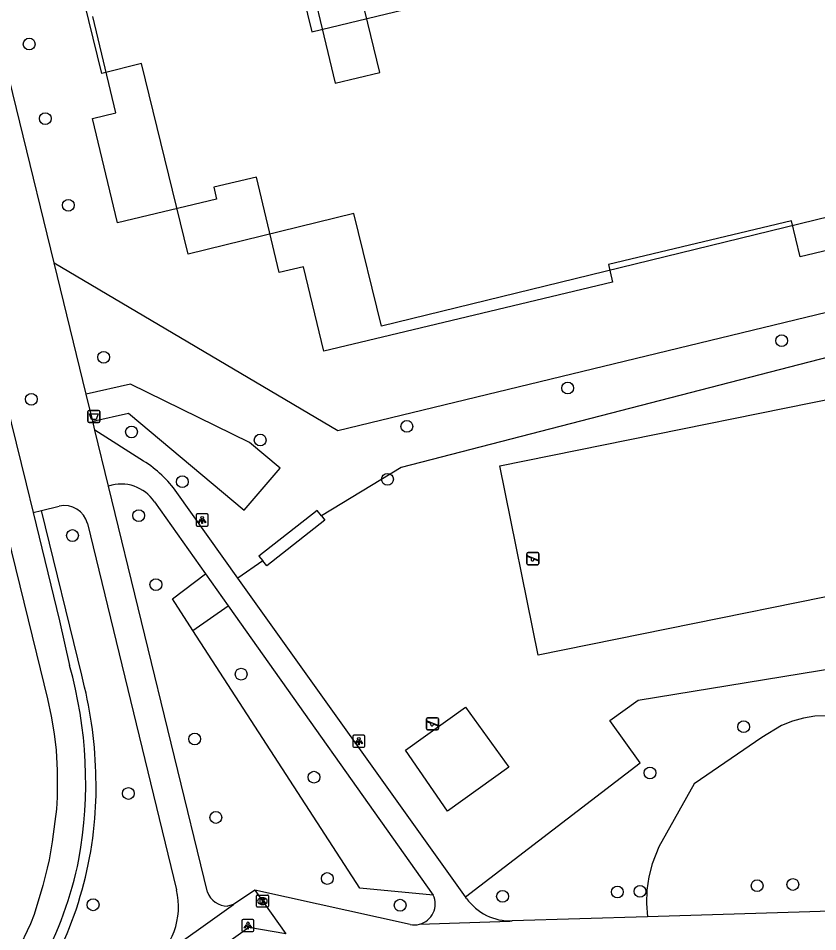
# Model space of a CAD drawing. Extents: x 158461 to 159795, y 387220 to 388672.
# Drawn here: x 159376.1 to 159442.2, y 387891.4 to 387967 of the extents above; entities that cross this region are included whole.
import ezdxf

# ---------------------------------------------------------------- set-up
doc = ezdxf.new("R2010")
doc.units = 0
for name, color, linetype in [('IMGEO_Afvalbak', 7, 'Continuous'), ('IMGEO_Boom', 7, 'Continuous'), ('IMGEO_Groenvoorziening', 7, 'Continuous'), ('IMGEO_Kolk', 7, 'Continuous'), ('IMGEO_Lichtpunt', 7, 'Continuous'), ('IMGEO_Pand', 7, 'Continuous'), ('IMGEO_Pand_vergunning_verleend', 7, 'Continuous'), ('IMGEO_Rijbaan_lokaal_gesloten', 7, 'Continuous'), ('IMGEO_Speelvoorziening', 7, 'Continuous'), ('IMGEO_Voetpad_halfverhard', 7, 'Continuous'), ('IMGEO_Voetpad_open', 7, 'Continuous')]:
    doc.layers.add(name, color=color, linetype=linetype)

msp = doc.modelspace()

# ---------------------------------------------------------------- linework, layer by layer
at = {"layer": 'IMGEO_Afvalbak'}
for p, q in [((159381.811, 387933.646), (159381.811, 387934.446)), ((159381.811, 387934.446), (159381.811, 387933.646)), ((159381.911, 387934.546), (159382.701, 387934.546)), ((159382.701, 387934.546), (159381.911, 387934.546)), ((159382.801, 387934.446), (159382.801, 387933.646)), ((159382.801, 387933.646), (159382.801, 387934.446)), ((159382.701, 387933.546), (159381.911, 387933.546)), ((159381.911, 387933.546), (159382.701, 387933.546))]:
    msp.add_line(p, q, dxfattribs=at)
msp.add_lwpolyline([(159381.954, 387934.26), (159382.658, 387934.26), (159382.509, 387933.79), (159382.103, 387933.79), (159381.954, 387934.26)], dxfattribs=at)
for centre, start, end in [((159381.911, 387934.446), 90, 180), ((159381.911, 387934.446), 90, 180), ((159382.701, 387934.446), 0, 90), ((159382.701, 387934.446), 360, 90), ((159381.911, 387933.646), 180, 270), ((159381.911, 387933.646), 180, 270), ((159382.701, 387933.646), 270, 0), ((159382.701, 387933.646), 270, 0)]:
    msp.add_arc(centre, 0.1, start, end, dxfattribs=at)
at = {"layer": 'IMGEO_Boom'}
for centre in [(159376.955, 387964.881), (159378.284, 387958.712), (159380.197, 387951.533), (159439.252, 387940.319), (159383.12, 387938.948), (159421.539, 387936.395), (159377.132, 387935.469), (159408.22, 387933.221), (159385.429, 387932.764), (159396.08, 387932.091), (159406.619, 387928.841), (159389.631, 387928.638), (159386.024, 387925.832), (159380.539, 387924.181), (159387.445, 387920.118), (159394.503, 387912.703), (159436.108, 387908.348), (159390.658, 387907.335), (159428.35, 387904.526), (159400.531, 387904.171), (159385.168, 387902.825), (159392.408, 387900.839), (159401.634, 387895.778), (159425.654, 387894.665), (159427.52, 387894.719), (159437.219, 387895.182), (159440.177, 387895.289), (159416.145, 387894.304), (159382.246, 387893.607), (159407.664, 387893.569)]:
    msp.add_circle(centre, 0.489, dxfattribs=at)
at = {"layer": 'IMGEO_Groenvoorziening'}
for points in [[(159379.01, 387946.775), (159402.496, 387932.887), (159463.241, 387947.593), (159472.802, 387979.182)], [(159459.624, 387942.081), (159458.067, 387942.82), (159407.76, 387929.818), (159401.146, 387925.807)], [(159382.212, 387933.647), (159385.179, 387934.321), (159394.759, 387926.288), (159397.737, 387929.767), (159395.194, 387931.888), (159385.343, 387936.72), (159381.667, 387935.881)], [(159415.916, 387929.956), (159452.418, 387937.346), (159455.593, 387921.664), (159419.091, 387914.274), (159415.916, 387929.956)], [(159396.292, 387922.077), (159394.22, 387920.665)], [(159410.404, 387894.407), (159404.336, 387894.991), (159390.502, 387916.322)], [(159413.066, 387894.263), (159427.547, 387905.367), (159425.038, 387908.857), (159427.384, 387910.544), (159461.78, 387916.182)], [(159413.077, 387909.962), (159416.662, 387904.989), (159411.582, 387901.372), (159408.095, 387906.402), (159413.077, 387909.962)], [(159443.686, 387909.275), (159442.006, 387909.231), (159441.061, 387909.068), (159440.139, 387908.807), (159439.249, 387908.452), (159437.604, 387907.472), (159432.004, 387903.625), (159429.07, 387898.406), (159428.523, 387896.99), (159428.255, 387895.918), (159428.102, 387894.823), (159428.063, 387893.719), (159428.14, 387892.616)]]:
    msp.add_lwpolyline(points, dxfattribs=at)
at = {"layer": 'IMGEO_Kolk'}
for p, q in [((159395.842, 387894.412), (159396.694, 387894.412)), ((159395.767, 387893.486), (159395.767, 387894.338)), ((159396.278, 387893.632), (159396.253, 387893.632)), ((159396.255, 387894.192), (159396.28, 387894.192)), ((159396.768, 387894.338), (159396.768, 387893.486)), ((159396.694, 387893.412), (159395.842, 387893.412))]:
    msp.add_line(p, q, dxfattribs=at)
for points in [[(159395.842, 387894.412), (159396.694, 387894.412)], [(159395.767, 387893.486), (159395.767, 387894.338)], [(159396.088, 387894.112), (159396.211, 387894.112), (159396.211, 387893.961), (159396.341, 387894.112), (159396.505, 387894.112), (159396.359, 387893.961), (159396.512, 387893.712), (159396.36, 387893.712), (159396.275, 387893.876), (159396.211, 387893.809), (159396.211, 387893.712), (159396.088, 387893.712), (159396.088, 387894.112)], [(159396.768, 387894.338), (159396.768, 387893.486)], [(159396.694, 387893.412), (159395.842, 387893.412)]]:
    msp.add_lwpolyline(points, dxfattribs=at)
for centre, start, end in [((159395.844, 387894.336), 91.55205, 178.44795), ((159395.844, 387894.336), 91.55205, 178.44795), ((159396.692, 387894.336), 1.55205, 88.44795), ((159396.692, 387894.336), 1.55205, 88.44795), ((159395.844, 387893.488), 181.55205, 268.44795), ((159395.844, 387893.488), 181.55205, 268.44795), ((159396.692, 387893.488), 271.55205, 358.44795), ((159396.692, 387893.488), 271.55205, 358.44795)]:
    msp.add_arc(centre, 0.0765, start, end, dxfattribs=at)
for centre, major_axis, ratio, start_param, end_param in [((159396.254, 387893.912), (-0.387, 0.002), 0.722429, 4.712389, 7.853982), ((159396.279, 387893.912), (-0.39, 0.002), 0.717154, 1.570796, 4.712389)]:
    msp.add_ellipse(centre, major_axis=major_axis, ratio=ratio, start_param=start_param, end_param=end_param, dxfattribs=at)
at = {"layer": 'IMGEO_Lichtpunt'}
for p, q in [((159390.775, 387925.873), (159390.775, 387925.066)), ((159390.775, 387925.873), (159390.775, 387925.066)), ((159391.677, 387925.968), (159390.869, 387925.968)), ((159391.677, 387925.968), (159390.869, 387925.968)), ((159391.771, 387925.066), (159391.771, 387925.873)), ((159391.771, 387925.066), (159391.771, 387925.873)), ((159390.869, 387924.972), (159391.677, 387924.972)), ((159390.869, 387924.972), (159391.677, 387924.972)), ((159403.746, 387907.55), (159403.746, 387906.743)), ((159403.746, 387907.55), (159403.746, 387906.743)), ((159404.648, 387907.645), (159403.84, 387907.645)), ((159404.648, 387907.645), (159403.84, 387907.645)), ((159404.742, 387906.743), (159404.742, 387907.55)), ((159404.742, 387906.743), (159404.742, 387907.55)), ((159403.84, 387906.649), (159404.648, 387906.649)), ((159403.84, 387906.649), (159404.648, 387906.649)), ((159394.569, 387892.283), (159394.569, 387891.476)), ((159394.569, 387892.283), (159394.569, 387891.476)), ((159395.471, 387892.378), (159394.663, 387892.378)), ((159395.471, 387892.378), (159394.663, 387892.378)), ((159395.565, 387891.476), (159395.565, 387892.283)), ((159395.565, 387891.476), (159395.565, 387892.283)), ((159394.663, 387891.382), (159395.471, 387891.382)), ((159394.663, 387891.382), (159395.471, 387891.382))]:
    msp.add_line(p, q, dxfattribs=at)
for points in [[(159391.149, 387925.537), (159391.188, 387925.509), (159391, 387925.247), (159390.962, 387925.274), (159391.149, 387925.537)], [(159391.251, 387925.489), (159391.298, 387925.489), (159391.298, 387925.167), (159391.251, 387925.167), (159391.251, 387925.489)], [(159391.361, 387925.509), (159391.399, 387925.536), (159391.586, 387925.274), (159391.547, 387925.246), (159391.361, 387925.509)], [(159404.12, 387907.214), (159404.159, 387907.186), (159403.971, 387906.924), (159403.933, 387906.951), (159404.12, 387907.214)], [(159404.332, 387907.186), (159404.37, 387907.213), (159404.557, 387906.951), (159404.518, 387906.923), (159404.332, 387907.186)], [(159404.222, 387907.166), (159404.269, 387907.166), (159404.269, 387906.844), (159404.222, 387906.844), (159404.222, 387907.166)], [(159394.943, 387891.947), (159394.982, 387891.919), (159394.794, 387891.657), (159394.756, 387891.684), (159394.943, 387891.947)], [(159395.045, 387891.899), (159395.092, 387891.899), (159395.092, 387891.577), (159395.045, 387891.577), (159395.045, 387891.899)], [(159395.155, 387891.919), (159395.193, 387891.946), (159395.38, 387891.684), (159395.341, 387891.656), (159395.155, 387891.919)]]:
    msp.add_lwpolyline(points, dxfattribs=at)
for centre in [(159391.274, 387925.671), (159404.245, 387907.348), (159395.068, 387892.081)]:
    msp.add_circle(centre, 0.0994, dxfattribs=at)
for centre, start, end in [((159390.869, 387925.873), 90, 180), ((159390.869, 387925.873), 90, 180), ((159391.677, 387925.873), 0, 90), ((159391.677, 387925.873), 0, 90), ((159390.869, 387925.066), 180, 270), ((159390.869, 387925.066), 180, 270), ((159391.677, 387925.066), 270, 0), ((159391.677, 387925.066), 270, 360), ((159403.84, 387907.55), 90, 180), ((159403.84, 387907.55), 90, 180), ((159404.648, 387907.55), 0, 90), ((159404.648, 387907.55), 0, 90), ((159403.84, 387906.743), 180, 270), ((159403.84, 387906.743), 180, 270), ((159404.648, 387906.743), 270, 0), ((159404.648, 387906.743), 270, 360), ((159394.663, 387892.283), 90, 180), ((159394.663, 387892.283), 90, 180), ((159395.471, 387892.283), 0, 90), ((159395.471, 387892.283), 0, 90), ((159394.663, 387891.476), 180, 270), ((159394.663, 387891.476), 180, 270), ((159395.471, 387891.476), 270, 0), ((159395.471, 387891.476), 270, 360)]:
    msp.add_arc(centre, 0.0946, start, end, dxfattribs=at)
at = {"layer": 'IMGEO_Pand'}
for points in [[(159461.524, 387973.45), (159465.252, 387958.192), (159460.201, 387956.958), (159457.326, 387956.256), (159458.278, 387952.268), (159458.465, 387951.485), (159453.602, 387950.324), (159440.786, 387947.265), (159440.077, 387950.236), (159424.909, 387946.616), (159425.255, 387945.165), (159406.205, 387940.618), (159401.341, 387939.457), (159399.674, 387946.441), (159397.656, 387945.959), (159395.768, 387953.866), (159392.232, 387953.022), (159392.468, 387952.031), (159384.264, 387950.073), (159382.202, 387958.714), (159384.137, 387959.176), (159382.229, 387967.169)], [(159399.508, 387973.31), (159402.29, 387961.651), (159405.972, 387962.53), (159404.754, 387967.63)]]:
    msp.add_lwpolyline(points, dxfattribs=at)
at = {"layer": 'IMGEO_Pand_vergunning_verleend'}
msp.add_lwpolyline([(159378.692, 387979.931), (159384.522, 387981.356), (159384.221, 387982.588), (159394.652, 387985.138), (159395.089, 387983.353), (159396.026, 387983.582), (159400.352, 387965.883), (159412.597, 387968.876), (159411.788, 387972.183), (159442.336, 387979.65), (159443.664, 387974.219), (159453.303, 387976.575), (159456.744, 387962.497), (159453.593, 387961.727), (159455.579, 387953.602), (159406.123, 387941.513), (159403.843, 387950.841), (159390.111, 387947.484), (159386.255, 387963.261), (159382.964, 387962.456), (159378.692, 387979.931)], dxfattribs=at)
at = {"layer": 'IMGEO_Rijbaan_lokaal_gesloten'}
for points in [[(159359.814, 387987.023), (159368.932, 387949.781), (159375.144, 387924.284), (159377.56, 387914.383), (159378.462, 387910.655), (159378.774, 387909.238), (159379.025, 387907.77), (159379.177, 387906.413), (159379.271, 387904.731), (159379.271, 387902.517), (159379.216, 387901.532), (159379.088, 387900.493), (159378.867, 387898.825), (159378.6, 387897.325), (159378.453, 387896.649), (159378.078, 387895.198), (159377.364, 387892.81), (159377.059, 387892.042), (159375.997, 387889.772)], [(159374.107, 387938.907), (159374.195, 387938.571), (159376.693, 387928.477), (159377.273, 387926.093)], [(159377.273, 387926.093), (159379.459, 387917.109), (159380.292, 387913.432)]]:
    msp.add_lwpolyline(points, dxfattribs=at)
for centre, radius, start, end in [((159345.846, 387903.722), 35.788, 349.76635, 15.74218), ((159350.8, 387903.379), 30.857, 313.97137, 348.75863)]:
    msp.add_arc(centre, radius, start, end, dxfattribs=at)
at = {"layer": 'IMGEO_Speelvoorziening'}
for p, q in [((159418.164, 387921.87), (159418.164, 387922.67)), ((159418.164, 387922.67), (159418.164, 387921.87)), ((159418.547, 387922.298), (159418.208, 387922.435)), ((159418.233, 387922.495), (159419.109, 387922.142)), ((159418.264, 387922.77), (159419.054, 387922.77)), ((159419.054, 387922.77), (159418.264, 387922.77)), ((159419.154, 387922.67), (159419.154, 387921.87)), ((159419.154, 387921.87), (159419.154, 387922.67)), ((159419.054, 387921.77), (159418.264, 387921.77)), ((159418.264, 387921.77), (159419.054, 387921.77)), ((159419.085, 387922.082), (159418.745, 387922.219)), ((159409.841, 387908.201), (159409.841, 387909.001)), ((159409.841, 387909.001), (159409.841, 387908.201)), ((159410.224, 387908.629), (159409.885, 387908.766)), ((159409.91, 387908.826), (159410.786, 387908.473)), ((159409.941, 387909.101), (159410.731, 387909.101)), ((159410.731, 387909.101), (159409.941, 387909.101)), ((159410.831, 387909.001), (159410.831, 387908.201)), ((159410.831, 387908.201), (159410.831, 387909.001)), ((159410.731, 387908.101), (159409.941, 387908.101)), ((159409.941, 387908.101), (159410.731, 387908.101)), ((159410.762, 387908.413), (159410.422, 387908.55))]:
    msp.add_line(p, q, dxfattribs=at)
for centre, radius, start, end in [((159418.264, 387922.67), 0.1, 90, 180), ((159418.264, 387922.67), 0.1, 90, 180), ((159418.221, 387922.465), 0.0327, 68.07798, 248.07798), ((159419.054, 387922.67), 0.1, 0, 90), ((159419.054, 387922.67), 0.1, 360, 90), ((159418.264, 387921.87), 0.1, 180, 270), ((159418.264, 387921.87), 0.1, 180, 270), ((159418.626, 387922.208), 0.12, 130.99278, 5.16318), ((159419.054, 387921.87), 0.1, 270, 0), ((159419.054, 387921.87), 0.1, 270, 0), ((159419.097, 387922.112), 0.0327, 248.07798, 68.07798), ((159409.941, 387909.001), 0.1, 90, 180), ((159409.941, 387909.001), 0.1, 90, 180), ((159409.898, 387908.796), 0.0327, 68.07798, 248.07798), ((159410.731, 387909.001), 0.1, 0, 90), ((159410.731, 387909.001), 0.1, 360, 90), ((159409.941, 387908.201), 0.1, 180, 270), ((159409.941, 387908.201), 0.1, 180, 270), ((159410.303, 387908.539), 0.12, 130.99278, 5.16318), ((159410.731, 387908.201), 0.1, 270, 0), ((159410.731, 387908.201), 0.1, 270, 0), ((159410.774, 387908.443), 0.0327, 248.07798, 68.07798)]:
    msp.add_arc(centre, radius, start, end, dxfattribs=at)
at = {"layer": 'IMGEO_Voetpad_halfverhard'}
for points in [[(159386.424, 387930.347), (159382.39, 387932.919)], [(159394.22, 387920.665), (159389.178, 387927.755)], [(159387.318, 387926.979), (159391.543, 387921.011)], [(159390.502, 387916.322), (159388.814, 387918.937), (159391.543, 387921.011)], [(159391.543, 387921.011), (159393.419, 387918.365)], [(159413.066, 387894.263), (159394.22, 387920.665)], [(159390.502, 387916.322), (159393.419, 387918.365)], [(159393.419, 387918.365), (159410.404, 387894.407)], [(159408.501, 387891.961), (159395.63, 387894.808)], [(159413.157, 387894.135), (159413.066, 387894.263)], [(159450.388, 387893.3), (159447.509, 387893.212), (159441.59, 387893.03), (159428.14, 387892.616)], [(159409.271, 387891.989), (159416.74, 387892.252), (159416.939, 387892.272)], [(159428.14, 387892.616), (159416.939, 387892.272)]]:
    msp.add_lwpolyline(points, dxfattribs=at)
for centre, radius, start, end in [((159381.304, 387922.148), 9.666, 35.45461, 58.0168), ((159384.584, 387925.154), 3.287, 33.72122, 108.79368), ((159408.824, 387893.673), 1.742, 284.86687, 24.92046), ((159416.792, 387896.744), 4.474, 215.66557, 271.88504), ((159408.824, 387893.678), 1.747, 259.34284, 284.82229)]:
    msp.add_arc(centre, radius, start, end, dxfattribs=at)
at = {"layer": 'IMGEO_Voetpad_open'}
for points in [[(159379.01, 387946.775), (159367.637, 387993.397)], [(159381.667, 387935.881), (159379.01, 387946.775)], [(159382.212, 387933.647), (159381.667, 387935.881)], [(159382.39, 387932.919), (159382.212, 387933.647)], [(159383.525, 387928.266), (159382.39, 387932.919)], [(159391.722, 387894.664), (159383.525, 387928.266)], [(159377.273, 387926.093), (159377.983, 387926.263)], [(159377.983, 387926.263), (159379.428, 387926.608)], [(159381.301, 387912.62), (159377.983, 387926.263)], [(159401.146, 387925.807), (159400.789, 387926.261), (159395.977, 387922.478), (159396.292, 387922.077)], [(159401.146, 387925.807), (159401.431, 387925.445), (159396.619, 387921.661), (159396.292, 387922.077)], [(159381.784, 387925.169), (159389.14, 387894.842)], [(159395.63, 387894.808), (159393.877, 387893.642)], [(159395.63, 387894.808), (159398.194, 387891.213)], [(159386.847, 387888.671), (159387.4, 387889.008), (159393.877, 387893.642)], [(159393.877, 387893.642), (159393.379, 387893.505)], [(159398.194, 387891.213), (159395.14, 387891.714), (159370.46, 387874.004), (159343.471, 387854.637), (159322.539, 387839.791)]]:
    msp.add_lwpolyline(points, dxfattribs=at)
for centre, radius, start, end in [((159379.883, 387924.705), 1.956, 13.70948, 103.45894), ((159346.609, 387903.475), 35.877, 1.77532, 14.76834), ((159352.107, 387903.294), 30.389, 355.20274, 2.43581), ((159350.96, 387903.289), 31.532, 323.59078, 355.38719), ((159383.495, 387893.428), 5.819, 305.16844, 14.06377), ((159393.326, 387895.193), 1.689, 198.2537, 271.80404)]:
    msp.add_arc(centre, radius, start, end, dxfattribs=at)

doc.saveas('drawing.dxf')
